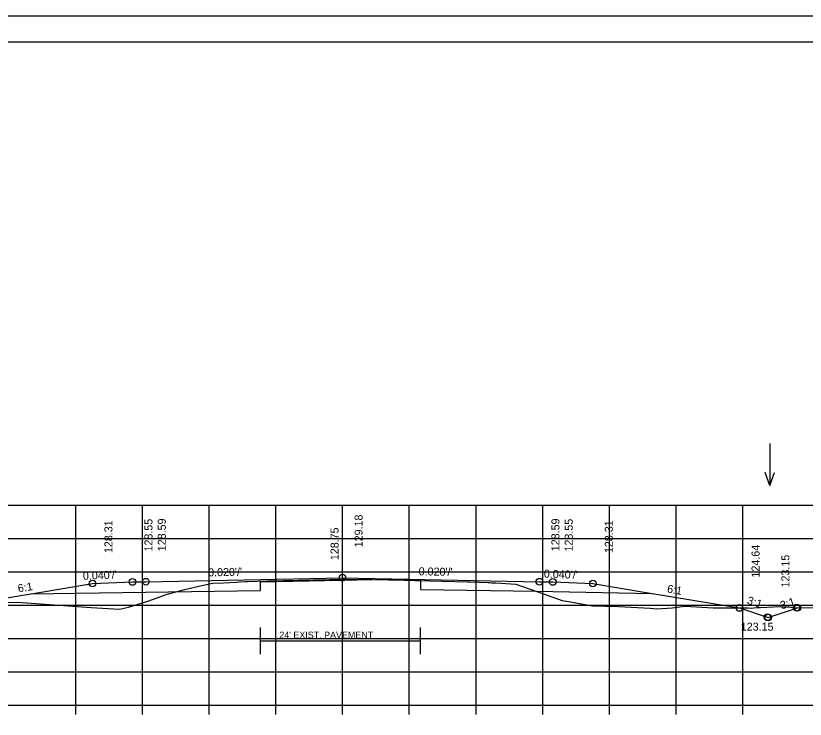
# Model space of a CAD drawing. Extents: x 1175611 to 1176402, y -433344 to -416213.
# Drawn here: x 1175732 to 1175850.3, y -419582 to -419476.6 of the extents above; entities that cross this region are included whole.
import ezdxf

# ---------------------------------------------------------------- set-up
doc = ezdxf.new("R2010")
doc.units = 0
for name, color, linetype in [('R_Alt Surface', 7, 'Continuous'), ('R_Axis', 7, 'Continuous'), ('R_Border', 7, 'Continuous'), ('R_Exist Surface', 7, 'Continuous'), ('R_Fin Surface', 7, 'Continuous'), ('R_Grid', 7, 'Continuous'), ('R_No Plot', 7, 'Continuous'), ('R_Water Annot', 7, 'Continuous'), ('R_Xsect Elev', 7, 'Continuous'), ('R_Xsect Slope', 7, 'Continuous')]:
    doc.layers.add(name, color=color, linetype=linetype)

msp = doc.modelspace()

# ---------------------------------------------------------------- linework, layer by layer
at = {"layer": 'R_Alt Surface'}
msp.add_line((1175768.67, -419570.27), (1175792.67, -419570.27), dxfattribs=at)
for points in [[(1175734.17, -419563.22), (1175768.67, -419562.73), (1175768.67, -419561.41), (1175785.47, -419561.07), (1175792.67, -419561.22), (1175792.67, -419562.54), (1175810.04, -419562.8), (1175827.31, -419563.14)], [(1175768.67, -419572.27), (1175768.67, -419568.27)], [(1175792.67, -419572.27), (1175792.67, -419568.27)]]:
    msp.add_lwpolyline(points, dxfattribs=at)
at = {"layer": 'R_Axis'}
for p, q in [((1175640.97, -419579.92), (1175920.97, -419579.92)), ((1175740.97, -419581.32), (1175740.97, -419579.92)), ((1175750.97, -419581.32), (1175750.97, -419579.92)), ((1175760.97, -419581.32), (1175760.97, -419579.92)), ((1175770.97, -419581.32), (1175770.97, -419579.92)), ((1175780.97, -419581.32), (1175780.97, -419579.92)), ((1175790.97, -419581.32), (1175790.97, -419579.92)), ((1175800.97, -419581.32), (1175800.97, -419579.92)), ((1175810.97, -419581.32), (1175810.97, -419579.92)), ((1175820.97, -419581.32), (1175820.97, -419579.92)), ((1175830.97, -419581.32), (1175830.97, -419579.92)), ((1175840.97, -419581.32), (1175840.97, -419579.92))]:
    msp.add_line(p, q, dxfattribs=at)
at = {"layer": 'R_Border'}
for p, q in [((1175622.97, -419480.46), (1175939.15, -419480.46)), ((1175775.49, -419480.72), (1175775.49, -419480.72)), ((1175775.49, -419480.72), (1175775.49, -419480.72))]:
    msp.add_line(p, q, dxfattribs=at)
at = {"layer": 'R_Exist Surface'}
msp.add_lwpolyline([(1175696.84, -419565.31), (1175732.22, -419564.44), (1175743.3, -419565.24), (1175747.55, -419565.51), (1175748.86, -419565.19), (1175751.77, -419564.29), (1175754.68, -419563.26), (1175757.33, -419562.54), (1175759.4, -419562.05), (1175761.49, -419561.61), (1175763.11, -419561.54), (1175765.07, -419561.44), (1175765.45, -419561.42), (1175765.45, -419561.42), (1175766.37, -419561.38), (1175766.72, -419561.37), (1175769.66, -419561.28), (1175769.89, -419561.27), (1175776.58, -419561.13), (1175776.88, -419561.12), (1175776.93, -419561.12), (1175781.05, -419561.03), (1175781.48, -419561.02), (1175784.95, -419561.05), (1175785.37, -419561.06), (1175791.37, -419561.18), (1175791.78, -419561.19), (1175792.22, -419561.2), (1175799.67, -419561.39), (1175800.07, -419561.39), (1175802.77, -419561.51), (1175803.01, -419561.53), (1175803.27, -419561.54), (1175803.62, -419561.56), (1175803.96, -419561.58), (1175806.94, -419561.77), (1175810.11, -419562.86), (1175813.89, -419564.19), (1175814.84, -419564.36), (1175818.45, -419565.03), (1175822.33, -419565.13), (1175824.22, -419565.2), (1175827.05, -419565.35), (1175828.05, -419565.45), (1175830.35, -419565.33), (1175832.32, -419565.04), (1175836.53, -419565.3), (1175837.24, -419565.33), (1175841.76, -419565.33), (1175842.19, -419565.34), (1175842.62, -419565.31), (1175846.54, -419565.11), (1175846.94, -419565.16), (1175847.51, -419565.16), (1175849.44, -419565.32), (1175853.62, -419565.24)], dxfattribs=at)
at = {"layer": 'R_Fin Surface'}
msp.add_lwpolyline([(1175712.46, -419564.93), (1175717.58, -419566.63), (1175721.47, -419565.33), (1175735.2, -419563.05), (1175743.47, -419561.67), (1175749.47, -419561.43), (1175751.47, -419561.39), (1175780.97, -419560.8), (1175810.47, -419561.39), (1175812.47, -419561.43), (1175818.47, -419561.67), (1175826.75, -419563.05), (1175840.47, -419565.33), (1175844.76, -419566.76), (1175849.16, -419565.3)], dxfattribs=at)
at = {"layer": 'R_Grid'}
for p, q in [((1175640.97, -419549.92), (1175920.97, -419549.92)), ((1175740.97, -419579.92), (1175740.97, -419549.92)), ((1175750.97, -419579.92), (1175750.97, -419549.92)), ((1175760.97, -419579.92), (1175760.97, -419549.92)), ((1175770.97, -419579.92), (1175770.97, -419549.92)), ((1175780.97, -419579.92), (1175780.97, -419549.92)), ((1175790.97, -419579.92), (1175790.97, -419549.92)), ((1175800.97, -419579.92), (1175800.97, -419549.92)), ((1175810.97, -419579.92), (1175810.97, -419549.92)), ((1175820.97, -419579.92), (1175820.97, -419549.92)), ((1175830.97, -419579.92), (1175830.97, -419549.92)), ((1175840.97, -419579.92), (1175840.97, -419549.92)), ((1175640.97, -419554.92), (1175920.97, -419554.92)), ((1175640.97, -419559.92), (1175920.97, -419559.92)), ((1175640.97, -419564.92), (1175920.97, -419564.92)), ((1175640.97, -419569.92), (1175920.97, -419569.92)), ((1175640.97, -419574.92), (1175920.97, -419574.92)), ((1175640.97, -419579.92), (1175920.97, -419579.92))]:
    msp.add_line(p, q, dxfattribs=at)
at = {"layer": 'R_No Plot'}
msp.add_line((1175610.57, -419476.56), (1175943.91, -419476.56), dxfattribs=at)
msp.add_lwpolyline([(1175610.57, -419476.56), (1175943.91, -419476.56), (1175943.91, -419689.9), (1175610.57, -419689.9)], close=True, dxfattribs=at)
for centre in [(1175780.97, -419560.8), (1175780.97, -419560.8), (1175743.47, -419561.67), (1175743.47, -419561.67), (1175749.47, -419561.43), (1175749.47, -419561.43), (1175751.47, -419561.39), (1175751.47, -419561.39), (1175810.47, -419561.39), (1175810.47, -419561.39), (1175812.47, -419561.43), (1175812.47, -419561.43), (1175818.47, -419561.67), (1175818.47, -419561.67), (1175840.47, -419565.33), (1175840.47, -419565.34), (1175849, -419565.29), (1175849.16, -419565.3), (1175849.16, -419565.3), (1175844.66, -419566.73), (1175844.76, -419566.76), (1175844.76, -419566.76)]:
    msp.add_circle(centre, 0.5, dxfattribs=at)
at = {"layer": 'R_Water Annot'}
for p, q in [((1175845.02, -419540.67), (1175845.02, -419546.95)), ((1175845.02, -419546.95), (1175844.32, -419545.03)), ((1175845.02, -419546.95), (1175845.72, -419545.03))]:
    msp.add_line(p, q, dxfattribs=at)

# ---------------------------------------------------------------- texts
at = {"layer": 'R_Alt Surface'}
msp.add_text("24' EXIST. PAVEMENT", height=1, dxfattribs=at).set_placement((1175771.48, -419569.88))
at = {"layer": 'R_Xsect Elev'}
for s, p in [('128.55', (1175752.47, -419556.87)), ('128.59', (1175754.47, -419556.83)), ('129.18', (1175783.97, -419556.24)), ('128.59', (1175813.47, -419556.83)), ('128.55', (1175815.47, -419556.87)), ('128.31', (1175746.47, -419557.11)), ('128.31', (1175821.47, -419557.11)), ('128.75', (1175780.37, -419558.17)), ('124.64', (1175843.47, -419560.77)), ('123.15', (1175847.94, -419562.26))]:
    msp.add_text(s, height=1.2, rotation=90, dxfattribs=at).set_placement(p)
msp.add_text('123.15', height=1.2, dxfattribs=at).set_placement((1175840.65, -419568.74))
at = {"layer": 'R_Xsect Slope'}
for s, rotation, p in [("0.040'/'", 2.2906, (1175742.07, -419561.12)), ("0.020'/'", 1.1458, (1175760.83, -419560.6)), ("0.020'/'", 358.8542, (1175792.36, -419560.43)), ("0.040'/'", 357.7094, (1175811.12, -419560.77)), ('6:1', 9.4623, (1175732.39, -419563.01)), ('6:1', 350.5377, (1175829.55, -419563.01)), ('3:1', 341.5651, (1175841.51, -419564.68)), ('3:1', 18.4349, (1175846.8, -419565.56))]:
    msp.add_text(s, height=1.2, rotation=rotation, dxfattribs=at).set_placement(p)

doc.saveas('drawing.dxf')
